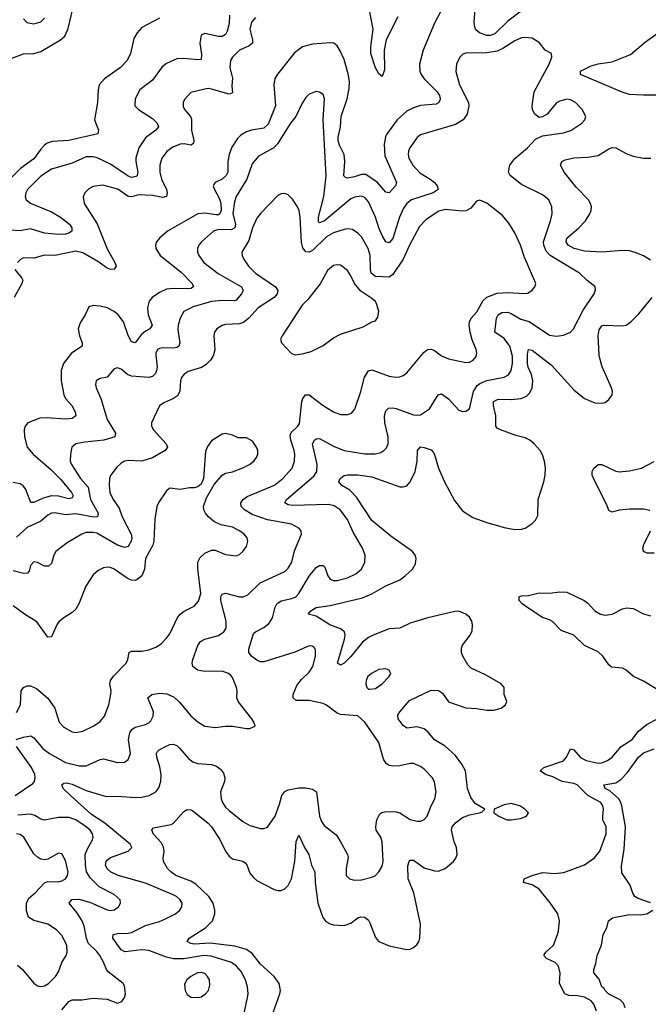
# Model space of a CAD drawing. Header units: inches. Extents: x 1843162 to 1959474, y 907081 to 1016326.
# Tile 260 of 656: x 1902128 to 1905737, y 926270 to 931925. Entities that reach past the tile are written whole.
import ezdxf

# ---------------------------------------------------------------- set-up
doc = ezdxf.new("R2010")
doc.units = ezdxf.units.IN
doc.header["$MEASUREMENT"] = 0
doc.layers.add('B9902', color=7, linetype='Continuous')
doc.layers.add('B9903', color=7, linetype='Continuous')

msp = doc.modelspace()

# ---------------------------------------------------------------- linework, layer by layer
at = {"layer": 'B9902', "color": 5}
for points, elevation in [([(1903240.2, 930000), (1903237.2, 929990), (1903223.8, 929970), (1903196.5, 929943.5), (1903171.6, 929928.4), (1903096, 929904), (1903072.7, 929890), (1903057.6, 929870), (1903050.4, 929850), (1903047.7, 929790), (1903034.5, 929765.5), (1903011.1, 929748.9), (1902955.3, 929724.7), (1902930, 929706.6), (1902884.9, 929610), (1902884.9, 929590), (1902895.5, 929570), (1902969, 929490), (1902976.5, 929470), (1902963.1, 929450), (1902890, 929408.1), (1902830, 929388.7), (1902750, 929392.9), (1902730, 929388.7), (1902710, 929377.2), (1902685.8, 929354.2), (1902650, 929306.6), (1902643.9, 929290), (1902640.7, 929250), (1902645.8, 929210), (1902663.8, 929170), (1902699.5, 929119.5), (1902717, 929070), (1902767.1, 928970), (1902771.5, 928950), (1902767.8, 928930), (1902750, 928898.7), (1902730, 928892.9), (1902690, 928906.1), (1902570, 928975.7), (1902550, 928980.5), (1902510, 928979.4), (1902484.9, 928970), (1902400.5, 928919.5), (1902335.5, 928870), (1902324.2, 928850), (1902310, 928802.7), (1902293.7, 928786.3), (1902270, 928787.1), (1902230, 928806.6), (1902210, 928811.5), (1902190.4, 928790), (1902182.2, 928757.8), (1902173.1, 928746.9), (1902150, 928745.2), (1902090, 928759.3)], 660), ([(1902417.7, 930000), (1902379.3, 929950), (1902366.3, 929910), (1902365.3, 929850), (1902381.8, 929770), (1902391.2, 929750), (1902430, 929708.1), (1902447, 929670), (1902450.7, 929649.3), (1902430, 929635), (1902390, 929630.9), (1902281.3, 929638.7), (1902243.6, 929636.4), (1902175.5, 929610), (1902159.6, 929590), (1902154.4, 929570), (1902155.6, 929530), (1902171.2, 929470), (1902204.8, 929430), (1902304.1, 929344.1), (1902363.6, 929283.7), (1902426, 929210), (1902435.1, 929190), (1902430, 929178), (1902410, 929173.4), (1902350, 929188.4), (1902310, 929190.3), (1902262.3, 929177.7), (1902210, 929151.9), (1902191.7, 929151.7), (1902161.8, 929230), (1902147.7, 929247.7), (1902130, 929259.9), (1902090, 929267.7)], 620), ([(1902107.1, 927790), (1902150, 927805.1), (1902191.8, 927811.8), (1902210, 927800.9), (1902260.1, 927740.1), (1902299.7, 927710), (1902390, 927659.2), (1902470, 927639.2), (1902510, 927640.6), (1902590, 927676.1), (1902610, 927679.6), (1902690, 927659.6), (1902730, 927661.3), (1902750, 927675.5), (1902763.9, 927710), (1902753, 927790), (1902760.9, 927830), (1902772.1, 927847.9), (1902790, 927861.8), (1902850, 927877.8), (1902870, 927886.9), (1902881.5, 927898.5), (1902894.8, 927925.2), (1902895.4, 927950), (1902863.1, 928030), (1902886.6, 928050), (1902930, 928057.8), (1902973.5, 928053.5), (1903014.1, 928034.1), (1903045.7, 928005.7), (1903110, 927926.7), (1903150, 927892.2), (1903190, 927867), (1903250, 927860.4), (1903310, 927868.2), (1903350, 927868.2), (1903430, 927853.4), (1903450, 927854.8), (1903474.8, 927865.2), (1903479, 927870), (1903473.2, 927890), (1903461.2, 927910), (1903382, 928010), (1903375.1, 928030), (1903377, 928070), (1903372.8, 928090), (1903350, 928146.6), (1903339.3, 928159.3), (1903327, 928170), (1903290, 928182.7), (1903190, 928181.4), (1903149, 928189), (1903122.6, 928210), (1903118.5, 928230), (1903121.4, 928250), (1903149.8, 928330), (1903165.6, 928354.4), (1903190, 928366.9), (1903270, 928387.5), (1903299.8, 928410), (1903312.8, 928430), (1903314.3, 928470), (1903283.2, 928590), (1903283.2, 928610), (1903290, 928626.4), (1903310, 928631.2), (1903389.8, 928610.2), (1903412.7, 928610), (1903437.3, 928622.7), (1903509.4, 928690.6), (1903650, 928756), (1903670, 928775.8), (1903690.8, 928810), (1903705.9, 928874.1), (1903746.9, 928970), (1903744.2, 928990), (1903730, 929005.6), (1903688.3, 929028.3), (1903550, 929052.6), (1903462.5, 929082.5), (1903419.1, 929110), (1903400.3, 929130), (1903398, 929150), (1903411.6, 929170), (1903433.7, 929186.3), (1903590, 929251.6), (1903638.4, 929290), (1903691.5, 929350), (1903705, 929390), (1903706.9, 929430), (1903704.3, 929450), (1903684, 929510), (1903681.6, 929538.4), (1903686.5, 929553.5), (1903725.7, 929590), (1903733.6, 929606.4), (1903747.5, 929732.5), (1903752.8, 929750), (1903768.8, 929771.2), (1903790, 929770.3), (1903869.6, 929709.6), (1903930, 929672.6), (1903970, 929658.3), (1904010, 929657.4), (1904034, 929666), (1904051.7, 929688.3), (1904086.8, 929790), (1904107.7, 929872.3), (1904130, 929907.8), (1904150, 929913.2), (1904250, 929878.2), (1904288.5, 929871.5), (1904310, 929874.3), (1904330, 929881.7), (1904350, 929897), (1904436.8, 930000)], 660), ([(1902910.4, 930000), (1902916.6, 929930), (1902914.2, 929910), (1902907.7, 929892.3), (1902890, 929875.5), (1902869.4, 929870.6), (1902770, 929878.5), (1902747.5, 929887.5), (1902710, 929917.4), (1902690, 929926.3), (1902670, 929919.6), (1902630, 929871.8), (1902590, 929865.1), (1902566.4, 929850), (1902562.6, 929830), (1902566.3, 929810), (1902593.1, 929750), (1902629.4, 929629.4), (1902678.5, 929550), (1902673.7, 929530), (1902610.7, 929510), (1902501.6, 929498.4), (1902450, 929488.3), (1902427, 929470), (1902419, 929430), (1902417.2, 929390), (1902425, 929370), (1902476.2, 929290), (1902520.1, 929240.1), (1902534, 929170), (1902578.6, 929090), (1902574, 929070), (1902551.2, 929068.8), (1902450, 929086.9), (1902390, 929081.3), (1902330, 929092.2), (1902310, 929090.6), (1902290, 929079.8), (1902250, 929044.8), (1902170, 929008.7), (1902110, 928953.3)], 640), ([(1903414.8, 926210), (1903436.8, 926310), (1903439.8, 926330), (1903436.8, 926370), (1903424.5, 926410), (1903399.3, 926459.3), (1903373.5, 926490), (1903343.9, 926510), (1903226.6, 926546.6), (1903186, 926550), (1903070, 926531.8), (1903010.7, 926530.7), (1902970, 926540.1), (1902870, 926579.2), (1902830, 926583), (1902731.6, 926571.6), (1902710, 926582.4), (1902663.5, 926650), (1902665.1, 926670), (1902690, 926676.8), (1902750, 926677.9), (1902770, 926682.8), (1902850, 926723.2), (1902930, 926746.4), (1902960.3, 926759.7), (1903021.6, 926790), (1903046.6, 926810), (1903059.7, 926830), (1903060.4, 926850), (1903049.8, 926870), (1903028.4, 926890), (1903010, 926899.5), (1902850, 926966.2), (1902693, 927010), (1902649.7, 927030), (1902630, 927047.4), (1902619.8, 927070), (1902624, 927090), (1902630, 927097), (1902650, 927113.8), (1902751.5, 927150), (1902770.9, 927170), (1902762.2, 927190), (1902617.3, 927310), (1902540.9, 927360.9), (1902419.7, 927470), (1902377.4, 927510), (1902369.7, 927530), (1902380.8, 927539.2), (1902397.4, 927542.6), (1902430, 927535.1), (1902510, 927498.3), (1902624.2, 927464.2), (1902690, 927465.4), (1902790, 927458.7), (1902830, 927460.5), (1902870.5, 927469.5), (1902910, 927490.3), (1902926.3, 927513.7), (1902938.3, 927550), (1902940.5, 927590), (1902933.4, 927633.4), (1902915.9, 927690), (1902913.5, 927710), (1902918.7, 927721.3), (1902928.3, 927731.7), (1902964.5, 927750), (1902990, 927761.3), (1903010, 927763.2), (1903030, 927755.8), (1903043.9, 927743.9), (1903099.5, 927679.5), (1903122.4, 927662.4), (1903150, 927654), (1903230, 927647.3), (1903257.4, 927637.4), (1903280.7, 927620.7), (1903297.6, 927597.6), (1903306, 927570), (1903303.6, 927550), (1903280.7, 927490), (1903285.4, 927450), (1903292.7, 927430), (1903310, 927402.6), (1903330, 927382.6), (1903410, 927320.3), (1903450, 927296.5), (1903510, 927279.5), (1903530, 927279.3), (1903550, 927287.7), (1903594.3, 927350), (1903620.3, 927419.7), (1903633.3, 927470), (1903650, 927491.3), (1903670, 927501.8), (1903730, 927513.2), (1903770, 927514), (1903810, 927506.3), (1903832.9, 927490), (1903849, 927351), (1903860.2, 927320.2), (1903876.5, 927296.5), (1903944.2, 927244.2), (1903967, 927210), (1904010.6, 927130), (1904014.4, 927114.4), (1904003.1, 927050), (1904003, 927010), (1904021, 926990), (1904050, 926982.4), (1904090, 926984.4), (1904150, 926999.3), (1904170, 927010.5), (1904190, 927030.5), (1904210, 927062.8), (1904215.1, 927090), (1904210, 927202), (1904201.1, 927230), (1904175.1, 927270), (1904172.1, 927290), (1904178.5, 927330), (1904196.6, 927363.4), (1904207.9, 927372.1), (1904230, 927376.9), (1904290, 927375.4), (1904310, 927369.2), (1904370, 927331.6), (1904410, 927321.1), (1904430, 927321.3), (1904449.2, 927330), (1904467.6, 927350), (1904489.7, 927410.3), (1904512.3, 927450), (1904519.8, 927490), (1904510, 927545.2), (1904497.7, 927570), (1904450, 927619.7), (1904430, 927635.8), (1904390, 927652.4), (1904370, 927653.3), (1904310, 927638.9), (1904277, 927637), (1904250, 927642.2), (1904232.7, 927652.7), (1904217.4, 927677.4), (1904190, 927774.5), (1904110, 927889.6), (1904070, 927927.3), (1903970, 927933.7), (1903950, 927943.1), (1903890, 927988.7), (1903870, 927997.7), (1903790, 928015.2), (1903715.1, 928015), (1903697.7, 928030), (1903697.2, 928050), (1903719.7, 928100.3), (1903745.4, 928134.6), (1903790, 928178.3), (1903810.7, 928210), (1903827.1, 928270), (1903826, 928306), (1903818.6, 928318.6), (1903807.5, 928327.5), (1903790, 928328), (1903707.2, 928292.8), (1903530, 928236.2), (1903510, 928237.8), (1903490, 928246.8), (1903458.5, 928270), (1903443.9, 928290), (1903443.5, 928310), (1903470, 928399.3), (1903482, 928410), (1903530, 928433.6), (1903560, 928460), (1903578.5, 928490), (1903594, 928550), (1903603.8, 928570), (1903630, 928587), (1903690, 928600.1), (1903712.8, 928610), (1903731.1, 928628.9), (1903790, 928728.4), (1903830, 928778.2), (1903850, 928791.1), (1903871.1, 928791.1), (1903880.2, 928780.2), (1903897.7, 928730), (1903910, 928712.2), (1903930, 928704.2), (1903950, 928705), (1904010, 928719.7), (1904057.4, 928742.6), (1904089.7, 928770), (1904109.7, 928810), (1904111.5, 928850), (1904096.9, 928890), (1904042.4, 928982.4), (1904010, 929054.3), (1903968.5, 929110), (1903933.2, 929133.2), (1903901.3, 929141.3), (1903694.1, 929134.1), (1903670, 929137.8), (1903651.2, 929150), (1903659.8, 929170), (1903815.9, 929304.1), (1903834.2, 929330), (1903836.2, 929370), (1903809.9, 929490), (1903820.4, 929510), (1903830, 929518.2), (1903850, 929519.7), (1903930, 929475.3), (1903990, 929451.6), (1904108.8, 929431.2), (1904168.7, 929431.3), (1904200.6, 929439.4), (1904219.5, 929450), (1904234, 929466), (1904244, 929490), (1904243.8, 929530), (1904224.9, 929610), (1904222.7, 929650), (1904230, 929679.3), (1904245.8, 929694.2), (1904270, 929696.5), (1904290, 929692.7), (1904390, 929655.4), (1904410, 929652.9), (1904430, 929656.5), (1904481.5, 929690), (1904529.8, 929770.2), (1904550, 929776), (1904590, 929747.8), (1904650, 929681.6), (1904670, 929674.4), (1904690, 929676.3), (1904710, 929690.8), (1904732.7, 929790), (1904755.2, 929824.8), (1904770, 929836.1), (1904810, 929852.6), (1904910, 929872), (1904933.9, 929886.1), (1904950, 929910.5), (1904956.9, 929950), (1904957.4, 929990), (1904954.8, 930000)], 640), ([(1903563.4, 926170), (1903622.5, 926330), (1903626.2, 926350), (1903616.8, 926390), (1903588.7, 926430), (1903510, 926501.1), (1903462.7, 926562.7), (1903430, 926584.9), (1903363.5, 926603.5), (1903221.3, 926621.3), (1903130, 926616.2), (1903110, 926619.7), (1903089.5, 926630), (1903100.9, 926650), (1903194, 926710), (1903234.3, 926750), (1903249.1, 926790), (1903249, 926811), (1903239.2, 926850), (1903213.3, 926890), (1903139.6, 926959.6), (1903110, 926977.5), (1903023.5, 927010), (1902995.1, 927030), (1902976.9, 927050), (1902953.3, 927090), (1902951.2, 927110), (1902956.5, 927150), (1902953, 927173), (1902939.4, 927199.4), (1902895.1, 927250), (1902887.5, 927272.5), (1902897, 927283), (1902997.8, 927302.2), (1903011.5, 927310), (1903070, 927377.1), (1903090, 927388), (1903110, 927387.7), (1903122, 927382), (1903210, 927310.3), (1903230, 927288.8), (1903276.8, 927216.8), (1903310.1, 927150), (1903330, 927121.6), (1903350, 927105.8), (1903410, 927091.3), (1903422.7, 927082.7), (1903431.4, 927071.4), (1903450, 927022.6), (1903470, 926997.8), (1903490, 926981.5), (1903588.2, 926930), (1903610, 926923.6), (1903630, 926923.2), (1903650, 926932.9), (1903670, 926951.8), (1903688.9, 926990), (1903707, 927090), (1903714.6, 927205.4), (1903730, 927240.5), (1903763.5, 927170), (1903788.8, 927130), (1903802.6, 927070), (1903823.3, 927030), (1903824.3, 926970), (1903839.8, 926850), (1903868.9, 926768.9), (1903886.1, 926746.1), (1903910, 926731.4), (1903930, 926725.8), (1903990, 926723.2), (1904030, 926735.4), (1904070, 926765.8), (1904086.9, 926773.1), (1904110, 926770.2), (1904130, 926752.8), (1904138.7, 926738.7), (1904170, 926653.4), (1904190.7, 926630), (1904250, 926606.3), (1904350, 926584.9), (1904370, 926586), (1904385.8, 926594.2), (1904407.7, 926612.3), (1904419.5, 926630), (1904425.1, 926650), (1904429.7, 926730.3), (1904391.4, 926910), (1904358, 926990), (1904355.6, 927064.4), (1904363.5, 927090), (1904370, 927098.5), (1904390, 927098.4), (1904450, 927053.8), (1904510, 927035.9), (1904530, 927034.2), (1904571.5, 927050), (1904618.7, 927090), (1904633, 927110), (1904639.7, 927130), (1904636.8, 927170), (1904622.5, 927202.5), (1904607.2, 927270), (1904610.7, 927290), (1904630, 927312.8), (1904670, 927342), (1904710, 927357.8), (1904768.7, 927370), (1904784, 927376), (1904798, 927390), (1904743, 927423), (1904717.5, 927457.5), (1904698.9, 927510), (1904687.7, 927610), (1904666, 927650), (1904630, 927699.4), (1904570, 927752), (1904508.8, 927788.8), (1904472.9, 927832.9), (1904450, 927852.1), (1904410, 927864.2), (1904350, 927855.1), (1904330, 927871.2), (1904300.8, 927910), (1904298.2, 927930), (1904309.8, 927950), (1904365.8, 928014.2), (1904490, 928074.8), (1904532.9, 928072.9), (1904556.2, 928056.2), (1904590, 928006.8), (1904690, 927973.4), (1904750, 927969.3), (1904810, 927958.6), (1904850, 927959), (1904892.3, 927970), (1904917, 927990), (1904925.1, 928010), (1904909.5, 928050), (1904909.3, 928090), (1904893.2, 928110), (1904802, 928162), (1904720.5, 928200.5), (1904700.7, 928220.7), (1904671.8, 928270), (1904664.8, 928290), (1904664, 928316), (1904670, 928332.2), (1904715.1, 928390), (1904725, 928415), (1904727.2, 928450), (1904723.4, 928470), (1904710, 928493.5), (1904690, 928510.6), (1904650, 928527.3), (1904626.3, 928526.3), (1904470.6, 928490.6), (1904370, 928458.8), (1904310, 928429.9), (1904250, 928426.5), (1904158, 928390), (1904130, 928375.9), (1904096.3, 928350), (1904030, 928266.8), (1903990, 928229), (1903970, 928218.3), (1903953.6, 928230), (1903993.6, 928366.4), (1903996.2, 928390), (1903992.2, 928410), (1903970, 928427.3), (1903909.4, 928449.4), (1903830, 928499.8), (1903785.1, 928510), (1903800.5, 928530), (1903830.9, 928549.1), (1903910, 928560.2), (1904096.1, 928603.9), (1904150, 928627.3), (1904230, 928672.9), (1904310, 928708), (1904342, 928730), (1904384.1, 928770), (1904400.5, 928799.5), (1904405.2, 928830), (1904398.5, 928850), (1904383.7, 928870), (1904259.6, 928959.6), (1904150, 929048.9), (1904062.1, 929182.1), (1904022.7, 929222.7), (1903977.6, 929250), (1903961.1, 929270), (1903967.3, 929290), (1903990, 929306.9), (1904010, 929311.6), (1904069.9, 929310.1), (1904150, 929298.8), (1904310, 929242.3), (1904330, 929241.6), (1904350, 929247.8), (1904370, 929270.3), (1904399.1, 929330), (1904410.7, 929390), (1904411.5, 929450), (1904428.6, 929471.4), (1904450, 929468.7), (1904490, 929453.7), (1904501.8, 929441.8), (1904510, 929427.3), (1904533.5, 929350), (1904568, 929270), (1904623.6, 929163.6), (1904670, 929103.9), (1904730, 929066.2), (1904810, 929036.5), (1904910, 929007.6), (1904970, 928997), (1905010, 928998.4), (1905030, 929004.4), (1905070, 929030.6), (1905090, 929050.7), (1905103.5, 929076.5), (1905104.8, 929170), (1905138, 929270), (1905145.7, 929310), (1905146.8, 929350), (1905141.5, 929390), (1905130, 929426.6), (1905116.1, 929450), (1905082.4, 929490), (1905057.7, 929510), (1905030, 929523.6), (1904977.1, 929537.1), (1904888.6, 929568.6), (1904870, 929579.1), (1904862.5, 929590), (1904861.5, 929650), (1904848.1, 929710), (1904848.6, 929731.4), (1904874.7, 929745.3), (1904950, 929742.9), (1905007, 929750), (1905037.3, 929762.7), (1905057.5, 929782.5), (1905069.9, 929810), (1905073.7, 929850), (1905067.1, 929887.1), (1905047.5, 929930), (1905043.9, 929950), (1905044.5, 930000)], 620), ([(1904542.4, 930000), (1904550, 929994), (1904590, 929976.5), (1904690, 929956.1), (1904710, 929958.3), (1904731.6, 929970), (1904749.6, 929990), (1904751.3, 930000)], 660), ([(1905105.1, 930000), (1905181.8, 929941.8), (1905310, 929799.6), (1905370.4, 929750), (1905430, 929723.7), (1905470, 929722), (1905490, 929727.3), (1905510, 929742.8), (1905529.3, 929770), (1905531.5, 929790), (1905526, 929810), (1905472, 929932), (1905455.4, 929995.4), (1905455.2, 930000)], 620), ([(1902110, 927946.5), (1902132, 927990), (1902136.4, 928070), (1902150, 928090.3), (1902170, 928099.6), (1902190, 928098.7), (1902224, 928084), (1902290, 928028.2), (1902328.7, 927970), (1902354.9, 927890), (1902382, 927862), (1902430, 927834.4), (1902450, 927830.3), (1902490, 927838.3), (1902554.5, 927870), (1902590, 927894), (1902614.6, 927925.4), (1902639.3, 927990), (1902651.1, 928051.1), (1902652.4, 928070), (1902645.6, 928110), (1902649.6, 928130), (1902665.6, 928154.4), (1902738.7, 928230), (1902749.6, 928250), (1902757.2, 928290), (1902770, 928299.1), (1902830, 928298), (1902870, 928305.8), (1902910, 928321.8), (1902939.3, 928340.7), (1902969.8, 928370.1), (1902990, 928397.6), (1903032.3, 928487.7), (1903049.7, 928510), (1903072.2, 928527.8), (1903130, 928557.3), (1903154.4, 928585.6), (1903168.9, 928630), (1903149.8, 928770.2), (1903151.6, 928810), (1903163.5, 928836.5), (1903190, 928860.7), (1903230, 928879), (1903250, 928877.4), (1903310, 928853.1), (1903370, 928846.5), (1903390, 928854), (1903409.6, 928870), (1903430, 928898.8), (1903438.7, 928930), (1903434.7, 928950), (1903417.6, 928970), (1903389.5, 928990), (1903350, 929009.7), (1903283.5, 929023.5), (1903243.3, 929043.3), (1903211.2, 929070), (1903195.4, 929090), (1903185.3, 929110), (1903183.1, 929130), (1903200.3, 929179.7), (1903243.8, 929256.2), (1903290, 929308.5), (1903310, 929320.4), (1903350, 929328.5), (1903410, 929350.3), (1903447.3, 929370), (1903473, 929390), (1903488, 929410), (1903494.7, 929430), (1903494.7, 929450), (1903487.6, 929470), (1903464.7, 929504.7), (1903430, 929522.7), (1903382.7, 929522.7), (1903350, 929539.3), (1903310, 929549.3), (1903290, 929544), (1903230, 929506), (1903206.6, 929473.4), (1903195.6, 929444.4), (1903183.7, 929290), (1903170, 929257), (1903150, 929241.3), (1903130, 929236.9), (1903103.1, 929236.9), (1903050, 929227), (1902990, 929234), (1902970, 929219), (1902926.6, 929153.4), (1902915.8, 929130), (1902903.9, 929056.1), (1902899, 928930), (1902892.8, 928907.2), (1902849.6, 928830.4), (1902844.4, 928770), (1902829.2, 928730), (1902802.4, 928710), (1902790, 928705), (1902770, 928705.8), (1902750, 928713.6), (1902670, 928769.8), (1902650, 928778.4), (1902630, 928781.4), (1902610, 928777.2), (1902578.3, 928761.7), (1902550, 928735.8), (1902507.5, 928672.5), (1902466.6, 928570), (1902450, 928539.8), (1902430, 928519.8), (1902374.7, 928485.3), (1902353.3, 928466.7), (1902341.2, 928450), (1902310, 928380.9), (1902290, 928379.5), (1902226.2, 928466.2), (1902156, 928510), (1902090, 928558.7)], 680), ([(1905746.5, 929106.5), (1905710, 929113.7), (1905630, 929114.7), (1905570, 929107.5), (1905530, 929097.3), (1905510, 929106.3), (1905498.4, 929138.4), (1905423.5, 929290), (1905415.1, 929310), (1905414, 929330), (1905424.5, 929350), (1905450, 929370.6), (1905470.1, 929370.1), (1905550, 929331.8), (1905570, 929327.8), (1905630, 929333.7), (1905698, 929350), (1905770, 929387.1)], 580), ([(1905770, 928861.5), (1905730, 928861.2), (1905709.9, 928870), (1905706.8, 928890), (1905711.4, 928910), (1905750.4, 928990)], 580), ([(1905781.7, 928081.7), (1905710, 928126), (1905652.1, 928152.1), (1905610, 928188.9), (1905590, 928199.9), (1905526.5, 928206.5), (1905510, 928219.3), (1905476.3, 928270), (1905450, 928295), (1905370, 928331.6), (1905309.2, 928389.2), (1905237.4, 928417.4), (1905188, 928468), (1905170, 928478.6), (1905130, 928491.7), (1905040.5, 928550), (1905012.7, 928570), (1904995.3, 928590), (1904995.3, 928610), (1905010, 928616.3), (1905050, 928618.7), (1905110, 928633), (1905170, 928632.3), (1905230, 928639.2), (1905270, 928637.1), (1905368.4, 928590), (1905390, 928574), (1905429.6, 928529.6), (1905463.1, 928510), (1905490, 928504.1), (1905530, 928510.9), (1905590, 928540.9), (1905612.8, 928547.2), (1905650, 928543.9), (1905710, 928512.1), (1905750, 928501.1)], 580), ([(1905440.3, 926230), (1905425.3, 926270), (1905410, 926289.8), (1905370, 926311.2), (1905330, 926319.2), (1905280, 926320), (1905258.9, 926330), (1905228.3, 926390), (1905232.1, 926447.9), (1905220.8, 926490), (1905203.1, 926510), (1905153.2, 926533.2), (1905136.9, 926550), (1905148.7, 926570), (1905192, 926610), (1905214.5, 926665.5), (1905221.4, 926690), (1905227.3, 926750), (1905217.8, 926790), (1905173.7, 926853.7), (1905110, 926931.4), (1905070, 926955.3), (1905020.7, 926970), (1905025.4, 926990), (1905069.5, 927010), (1905130, 927027.5), (1905198.3, 927021.7), (1905252.2, 927027.8), (1905370, 927071.7), (1905428.9, 927111.1), (1905459.8, 927150), (1905494.9, 927250), (1905494.7, 927290), (1905477.1, 927330), (1905475.3, 927350), (1905480.8, 927390), (1905476.1, 927410), (1905464.5, 927430), (1905390, 927469.9), (1905329.6, 927529.6), (1905310, 927538.3), (1905243.5, 927550), (1905190, 927576.9), (1905146.9, 927590), (1905115.6, 927610), (1905137.6, 927630), (1905251, 927669), (1905268.1, 927690), (1905290, 927737.6), (1905310, 927731.7), (1905348.3, 927688.3), (1905380.4, 927670), (1905450, 927655.2), (1905470, 927657.1), (1905502.4, 927670), (1905530, 927690.2), (1905581.1, 927750), (1905644.2, 927790), (1905681.1, 927838.9), (1905730, 927879.6), (1905790, 927910.3)], 580), ([(1902101.5, 927470), (1902202.4, 927537.6), (1902213.1, 927550), (1902217.3, 927570), (1902214.1, 927590), (1902196.3, 927630), (1902108.6, 927750)], 660), ([(1905750, 926852), (1905678.3, 926878.3), (1905659.3, 926890), (1905647.9, 926907.9), (1905633.6, 926953.6), (1905584.7, 927024.7), (1905582.5, 927062.5), (1905598.6, 927161.4), (1905605.4, 927290), (1905585.7, 927410), (1905580.2, 927430), (1905567.8, 927450), (1905516.4, 927496.4), (1905489.7, 927510), (1905482.7, 927530), (1905550, 927541.8), (1905578.9, 927561.1), (1905617.9, 927602.1), (1905680.2, 927690), (1905710, 927713.8), (1905770, 927736.8)], 560), ([(1902370, 926237.8), (1902410, 926285.6), (1902430, 926295), (1902484.2, 926295.8), (1902550, 926304.4), (1902630, 926300.2), (1902690, 926277.1), (1902714.7, 926285.3), (1902729.6, 926310), (1902734.7, 926330), (1902730, 926375.3), (1902721.2, 926390), (1902636.7, 926456.7), (1902625.8, 926470), (1902610, 926511.2), (1902587.5, 926550), (1902570, 926573.5), (1902520.8, 926620.8), (1902510.8, 926650), (1902498.6, 926718.6), (1902486.7, 926750), (1902456.6, 926796.6), (1902412.4, 926850), (1902428.1, 926871.9), (1902470, 926873.3), (1902534.9, 926854.9), (1902630, 926812), (1902650, 926808.6), (1902670, 926812.8), (1902694.7, 926830), (1902706.3, 926850), (1902704.7, 926870), (1902670, 926900.3), (1902584.4, 926944.4), (1902534.1, 926994.1), (1902512.1, 927030), (1902505, 927070), (1902503.9, 927130), (1902516.8, 927163.2), (1902543.7, 927210), (1902548.9, 927230), (1902545.3, 927250), (1902533.2, 927270), (1902509.8, 927290), (1902450, 927329.3), (1902410, 927342), (1902350, 927343.6), (1902270, 927327.4), (1902250, 927332.8), (1902215.2, 927355.2), (1902190, 927362.7), (1902116.4, 927356.4)], 660), ([(1902115.5, 926495.5), (1902144.1, 926470), (1902210, 926391.6), (1902230, 926376.5), (1902250, 926372), (1902270, 926375.3), (1902293.3, 926390), (1902334.3, 926430), (1902350, 926457.3), (1902369.7, 926510), (1902394, 926550), (1902400.4, 926570), (1902397.7, 926610), (1902370, 926664.5), (1902338.6, 926698.6), (1902289.4, 926730), (1902210, 926750.8), (1902178.9, 926770), (1902167.4, 926807.4), (1902167.9, 926850), (1902181.3, 926878.7), (1902217.6, 926910), (1902270, 926967.2), (1902290, 926975.5), (1902350, 926974.2), (1902370, 926979.7), (1902390, 926990.4), (1902402.7, 927010), (1902406.8, 927030), (1902390, 927096), (1902370, 927135.1), (1902350, 927138.4), (1902290, 927104), (1902270, 927099.7), (1902250, 927103.1), (1902230, 927114.7), (1902210, 927135.1), (1902151.9, 927230), (1902130, 927245.1), (1902109.8, 927249.8)], 680), ([(1905605.1, 926250), (1905595.8, 926275.8), (1905574.8, 926294.8), (1905510, 926329), (1905488.7, 926350), (1905481.8, 926361.8), (1905469.8, 926370), (1905455.1, 926415.1), (1905425.2, 926450), (1905425.2, 926470), (1905435.9, 926504.1), (1905442.7, 926550), (1905469.3, 926610), (1905479, 926670), (1905499, 926710), (1905508.7, 926750), (1905532.5, 926767.5), (1905630, 926784.9), (1905690, 926783.7), (1905728.7, 926790), (1905763.7, 926810)], 560)]:
    msp.add_lwpolyline(points, dxfattribs=dict(at, elevation=elevation))
for points, elevation in [([(1904230, 928197), (1904190, 928193), (1904147.7, 928170), (1904124.9, 928150), (1904116.4, 928130), (1904114.9, 928110), (1904122, 928090), (1904130, 928080.7), (1904139.1, 928079.1), (1904170, 928084.4), (1904209.4, 928110), (1904246.6, 928150), (1904259, 928170), (1904248.7, 928190)], 640), ([(1904950, 927423), (1904910, 927415.8), (1904851.3, 927390), (1904851, 927370), (1904878.8, 927350), (1904924.7, 927330), (1904950, 927328.8), (1905002.9, 927337.1), (1905038, 927350), (1905048.7, 927370), (1905029.2, 927390), (1904999.3, 927410)], 620), ([(1903170, 926452.1), (1903148.4, 926450), (1903110.3, 926430), (1903087, 926410), (1903075.1, 926384.9), (1903077.3, 926350), (1903090, 926327.2), (1903110, 926311.7), (1903150, 926309.1), (1903170, 926313.1), (1903195.6, 926330), (1903211.2, 926350), (1903219.2, 926380.8), (1903216.8, 926410), (1903207.1, 926430), (1903190, 926446)], 660)]:
    msp.add_lwpolyline(points, close=True, dxfattribs=dict(at, elevation=elevation))
at = {"layer": 'B9903', "color": 5}
for points, elevation in [([(1902051.9, 931691.9), (1902150, 931728.7), (1902210, 931730.2), (1902250, 931742.4), (1902363.1, 931810), (1902386.6, 931830), (1902405.4, 931874.6), (1902440, 932020)], 540), ([(1904543.2, 931970), (1904510, 931904.7), (1904444.4, 931750), (1904423.5, 931670), (1904425.8, 931630), (1904432.9, 931610), (1904450, 931585.4), (1904524.6, 931510), (1904537.7, 931490), (1904542.2, 931470), (1904539.8, 931460.2), (1904532.6, 931447.4), (1904519.3, 931440.7), (1904430, 931432.1), (1904390, 931419), (1904350, 931398.8), (1904296.1, 931350), (1904233.6, 931266.4), (1904227.4, 931252.6), (1904221.3, 931210), (1904224, 931144), (1904291.1, 930990), (1904286.4, 930970), (1904250, 930929.7), (1904230, 930934.7), (1904182.4, 930990), (1904115.8, 931035.8), (1904090, 931036.7), (1904050, 931022.7), (1904010, 931015.7), (1903998, 931018), (1903988.6, 931028.6), (1903993.9, 931110), (1903991.6, 931150), (1903964.7, 931204.7), (1903957.2, 931230), (1903957, 931250), (1903970.3, 931310), (1903973, 931370), (1904008.9, 931470), (1904020.1, 931530), (1904021.8, 931570), (1904014.1, 931614.1), (1903990, 931696.2), (1903970, 931742.9), (1903950, 931775.6), (1903930.8, 931790.8), (1903913.1, 931793.1), (1903810, 931785), (1903751.4, 931768.6), (1903705.2, 931734.8), (1903607.8, 931612.2), (1903593, 931587), (1903586.2, 931550), (1903597.3, 931430), (1903554.4, 931325.6), (1903530, 931301.2), (1903459.1, 931290), (1903430, 931280.2), (1903398.5, 931261.5), (1903378.1, 931241.9), (1903346.6, 931193.4), (1903330.1, 931150), (1903323.9, 931110), (1903322.7, 931050), (1903313.9, 931030), (1903290, 931009.1), (1903250.4, 930990), (1903241.8, 930978.2), (1903238.5, 930970), (1903245.5, 930950), (1903275.9, 930895.9), (1903282.9, 930870), (1903285.3, 930830), (1903277.7, 930810), (1903270, 930804.9), (1903255.1, 930804.9), (1903190, 930813.5), (1903150, 930809.9), (1902977.4, 930710), (1902930.3, 930670), (1902914, 930650), (1902908, 930630), (1902910.2, 930610), (1902934.2, 930570), (1903055.7, 930475.7), (1903118.4, 930410), (1903125.7, 930390), (1903110, 930381.8), (1903090, 930378.7), (1903010, 930381.9), (1902970, 930376.7), (1902930, 930359.1), (1902889.2, 930330), (1902872, 930308), (1902860.9, 930270), (1902865.6, 930230), (1902888.4, 930170), (1902875.6, 930150), (1902850, 930136.5), (1902824.6, 930115.4), (1902790, 930069.6), (1902770, 930075.8), (1902751.5, 930111.5), (1902724.2, 930190), (1902694.1, 930230), (1902670, 930249.9), (1902630, 930269.8), (1902590, 930278.8), (1902550, 930283), (1902524.6, 930275.4), (1902504.2, 930230), (1902475.3, 930184.7), (1902463.6, 930150), (1902471, 930110), (1902486.4, 930070), (1902486, 930050), (1902425.4, 930010), (1902417.7, 930000)], 620), ([(1904299.4, 931940.6), (1904232.1, 931810), (1904221.4, 931750), (1904223.1, 931636.9), (1904210, 931599.5), (1904190, 931613.3), (1904170, 931647.8), (1904143.3, 931730), (1904143.3, 931770), (1904157.4, 931870), (1904135, 931990)], 580), ([(1905010, 931975.8), (1904930, 931917), (1904855.9, 931844.1), (1904830, 931833.9), (1904810, 931834), (1904767.6, 931850), (1904747.7, 931867.7), (1904741.4, 931881.4), (1904737.1, 931910), (1904744.4, 932010)], 620), ([(1903331.6, 931951.6), (1903330, 931902.7), (1903320.1, 931859.9), (1903310, 931839.1), (1903291.2, 931828.8), (1903270, 931828.5), (1903190, 931846.2), (1903170, 931835.6), (1903161.4, 931790), (1903172.3, 931727.7), (1903170, 931697.2), (1903150, 931693.7), (1903070, 931701.4), (1903030, 931700.5), (1902970, 931674.3), (1902945.8, 931654.2), (1902890, 931578), (1902817.7, 931522.3), (1902790.4, 931470), (1902788.2, 931430), (1902810.6, 931410), (1902890, 931357.4), (1902916.9, 931330), (1902924.6, 931310), (1902909.1, 931290), (1902850, 931245.7), (1902811.5, 931190), (1902795.4, 931130), (1902794.8, 931110), (1902805.9, 931050), (1902802.2, 931030), (1902796, 931024), (1902770, 931019.3), (1902750, 931025.6), (1902650, 931095.3), (1902571.9, 931131.9), (1902550, 931137.5), (1902510, 931136.8), (1902430, 931100.2), (1902310, 931066), (1902250, 931027.2), (1902173.4, 930950), (1902162.3, 930930), (1902159.3, 930910), (1902164.7, 930890), (1902190, 930871.1), (1902310, 930820.9), (1902361.5, 930790), (1902414, 930750), (1902428.2, 930730), (1902428, 930710), (1902410, 930698.9), (1902390, 930693.7), (1902350, 930692.1), (1902270, 930699.8), (1902190, 930724.2), (1902130, 930712.6), (1901950, 930724.2)], 560), ([(1902930, 931934.1), (1902830, 931879.8), (1902802.8, 931850), (1902783.2, 931816.8), (1902764.3, 931730), (1902744.7, 931690), (1902705.8, 931650), (1902613.9, 931586.1), (1902584.7, 931550), (1902578, 931522), (1902574.6, 931450), (1902557.4, 931350), (1902580.3, 931290), (1902576.3, 931270), (1902410, 931231.2), (1902314.4, 931225.6), (1902284.9, 931215.1), (1902270, 931205.3), (1902250, 931181.8), (1902210, 931126.1), (1902133.4, 931070), (1902051.8, 930990)], 540), ([(1903482.2, 931937.8), (1903459.3, 931910), (1903449, 931871), (1903465.4, 931810), (1903464.2, 931790), (1903446, 931774), (1903390, 931749.2), (1903349.3, 931710), (1903338, 931690), (1903333.8, 931650), (1903349.5, 931590), (1903345.7, 931545.7), (1903350, 931505.1), (1903330, 931498), (1903230, 931525.2), (1903210, 931529), (1903190, 931526.3), (1903110, 931507.2), (1903073.4, 931466.6), (1903066, 931450), (1903067.1, 931427.1), (1903074, 931410), (1903107.9, 931370), (1903113.4, 931353.4), (1903114.7, 931290), (1903128.2, 931231.8), (1903126, 931214), (1903110, 931204.7), (1903072.1, 931212.1), (1903050, 931209.9), (1903006.3, 931193.7), (1902971.8, 931168.2), (1902943.5, 931130), (1902932.9, 931090), (1902933, 931050), (1902942.4, 931010), (1902970.9, 930950), (1902975, 930930), (1902970.9, 930909.1), (1902950, 930903.4), (1902890, 930915.4), (1902810, 930920.1), (1902770, 930907.6), (1902750, 930909), (1902691.9, 930951.9), (1902606.1, 930973.9), (1902550, 930967.1), (1902525.8, 930954.2), (1902501.3, 930930), (1902491.8, 930908.2), (1902497.3, 930870), (1902573, 930753), (1902629.4, 930609.4), (1902675.1, 930530), (1902681.1, 930510), (1902670, 930492.6), (1902650, 930490.7), (1902630, 930497.9), (1902576.1, 930536.1), (1902490, 930585.1), (1902450, 930596), (1902330, 930570.5), (1902270, 930572.4), (1902210, 930554.6), (1902150, 930558.2), (1902131.9, 930548.1), (1902114.9, 930530)], 580), ([(1902150, 931930.3), (1902169.5, 931909.5), (1902210, 931901.2), (1902250, 931912.3), (1902270, 931932.9)], 560), ([(1905851.3, 931491.3), (1905710, 931490.8), (1905630, 931495.4), (1905588, 931508), (1905347.8, 931610), (1905348, 931630), (1905410, 931659.2), (1905450, 931670.7), (1905530, 931682.5), (1905634.2, 931725.8), (1905721.3, 931798.7), (1905794.8, 931850)], 620), ([(1904954.8, 930000), (1904941.9, 930050), (1904910, 930093.3), (1904855.9, 930130), (1904865, 930210), (1904874.5, 930230), (1904897.2, 930242.9), (1904930, 930245.7), (1904950, 930238.3), (1905004.9, 930204.9), (1905052.3, 930192.3), (1905170, 930114), (1905210, 930107.9), (1905250, 930114), (1905289.8, 930130.2), (1905308.4, 930150), (1905362.9, 930257.1), (1905425.6, 930350), (1905433.8, 930373.8), (1905432, 930390), (1905420.8, 930400.8), (1905386.5, 930426.5), (1905342.4, 930470), (1905173.3, 930570), (1905150, 930595.8), (1905137.4, 930630), (1905136.1, 930650), (1905176.4, 930770), (1905185.4, 930810), (1905182.6, 930850), (1905166, 930890), (1905130, 930919.7), (1905010, 930978.5), (1904944.2, 931030), (1904934.7, 931050), (1904943.1, 931090), (1904970, 931128.5), (1905043, 931190), (1905090, 931239.3), (1905130, 931257.1), (1905250, 931276), (1905291.9, 931288.1), (1905355.1, 931330), (1905372.3, 931350), (1905378, 931370), (1905358, 931410), (1905319.5, 931450), (1905290, 931465.4), (1905270, 931468.5), (1905230, 931457.8), (1905210, 931446.9), (1905157.1, 931382.9), (1905130, 931366.6), (1905110, 931363.7), (1905083.8, 931383.8), (1905073, 931410), (1905071.1, 931431.1), (1905082.2, 931510), (1905168.4, 931670), (1905183.6, 931710), (1905181.2, 931730), (1905145.2, 931750), (1905113, 931793), (1905070, 931818.3), (1905030, 931822.8), (1905010, 931820.3), (1904970, 931804.1), (1904901.2, 931758.8), (1904870, 931744.7), (1904810, 931734.7), (1904690, 931733.1), (1904672.6, 931727.4), (1904654.4, 931710), (1904636.9, 931670), (1904631.7, 931628.3), (1904654, 931550), (1904704.2, 931450), (1904707.3, 931430), (1904697, 931383), (1904674.9, 931350), (1904630, 931322.2), (1904430, 931263.5), (1904410, 931247.8), (1904367.4, 931190), (1904359.6, 931170), (1904358.3, 931150), (1904362.7, 931130), (1904384.4, 931090), (1904425, 931045), (1904485.5, 931010), (1904509.2, 930990), (1904524.7, 930970), (1904530.3, 930950), (1904502.4, 930930), (1904377.7, 930890), (1904350.6, 930869.4), (1904330, 930838.5), (1904308.4, 930791.6), (1904270, 930668.5), (1904250, 930643.5), (1904230, 930649.7), (1904210, 930686), (1904190.3, 930730.3), (1904171, 930791), (1904130, 930878.3), (1904110, 930903.1), (1904090, 930912.3), (1904050, 930905.7), (1904030, 930895.6), (1903878.2, 930770), (1903850, 930759.3), (1903844.5, 930764.5), (1903843.8, 930790), (1903873.8, 930910), (1903887.7, 931027.7), (1903870.7, 931350), (1903877.7, 931470), (1903870, 931495.1), (1903850, 931509.6), (1903830, 931511.8), (1903790, 931497), (1903770, 931478), (1903750, 931446.6), (1903713.8, 931370), (1903682.8, 931330), (1903607.7, 931212.3), (1903586.5, 931190), (1903499.4, 931140.6), (1903463.4, 931096.7), (1903431.8, 931010), (1903371.7, 930910), (1903360.9, 930879.1), (1903351.5, 930810), (1903366.5, 930750), (1903362.6, 930730), (1903342.2, 930717.8), (1903270, 930719.6), (1903240.9, 930710), (1903172.7, 930650), (1903157.3, 930630), (1903149.2, 930610), (1903149.2, 930590), (1903155.8, 930570), (1903185.2, 930530), (1903267.2, 930467.2), (1903400.8, 930390), (1903410.2, 930370), (1903401.8, 930350), (1903370, 930313.8), (1903360.5, 930310), (1903290, 930311.9), (1903230, 930305.6), (1903124.1, 930275.9), (1903071, 930249), (1903048.4, 930211.6), (1903037.5, 930170), (1903035.6, 930144.4), (1903046.7, 930070), (1903042.3, 930050), (1903030, 930042), (1903010, 930038.1), (1902950, 930040.5), (1902930, 930037.3), (1902919.6, 930030), (1902909.5, 930010), (1902910.4, 930000)], 640), ([(1905750, 930544.2), (1905710, 930569.7), (1905667, 930587), (1905630, 930596.8), (1905590, 930600.2), (1905470.6, 930589.4), (1905370, 930595.5), (1905311, 930610), (1905277.3, 930630), (1905264.9, 930650), (1905269.9, 930670), (1905338.8, 930730), (1905376.2, 930770), (1905400.7, 930810), (1905408.9, 930830), (1905410.7, 930850), (1905406.3, 930870), (1905394.2, 930890), (1905322.3, 930962.3), (1905254.8, 931050), (1905233.8, 931090), (1905240.4, 931110), (1905260, 931120), (1905310, 931131.7), (1905390, 931135.7), (1905450, 931145.1), (1905510, 931183.1), (1905530, 931191), (1905550, 931189.6), (1905610, 931157), (1905650, 931142), (1905710, 931130.2), (1905752.7, 931130)], 620), ([(1904751.3, 930000), (1904753, 930010), (1904749.7, 930030), (1904726.2, 930086.2), (1904713.7, 930130), (1904708, 930170), (1904710.5, 930189.5), (1904720.7, 930210), (1904753.3, 930246.7), (1904788.3, 930311.7), (1904810, 930331.4), (1904870, 930354.6), (1904930, 930358.9), (1905028.1, 930351.9), (1905044.9, 930355.1), (1905070, 930370.7), (1905086.6, 930390), (1905092.3, 930410), (1905024.5, 930564.5), (1905004.1, 930630), (1904970, 930700.7), (1904937.3, 930757.3), (1904900.1, 930800.1), (1904810, 930872), (1904770, 930889.4), (1904750, 930882), (1904717.9, 930842.1), (1904692.3, 930827.7), (1904670, 930824.5), (1904570, 930835.6), (1904533.8, 930826.2), (1904461.9, 930778.1), (1904422.6, 930737.4), (1904365.6, 930630), (1904329.6, 930550), (1904270, 930461.5), (1904250, 930446.8), (1904170, 930449.9), (1904145.9, 930470), (1904141.8, 930490), (1904140.8, 930570), (1904129.1, 930610), (1904090, 930677.2), (1904070, 930699.8), (1904039.1, 930719.1), (1904010, 930723.7), (1903990, 930721), (1903930, 930700.5), (1903890, 930677.5), (1903810, 930599), (1903790, 930589.9), (1903770, 930592.4), (1903754.2, 930614.2), (1903746.1, 930646.1), (1903739, 930790), (1903731.8, 930830), (1903723.1, 930850), (1903693.9, 930893.9), (1903670, 930918.4), (1903650, 930927.3), (1903630, 930925.6), (1903610, 930915.6), (1903510, 930811.1), (1903490, 930784.2), (1903464.1, 930730), (1903442.6, 930657.4), (1903403.6, 930590), (1903404.9, 930570), (1903414, 930550), (1903442, 930510), (1903482.2, 930470), (1903596.5, 930390), (1903609.3, 930370), (1903606.4, 930350), (1903588.1, 930330), (1903497.5, 930270), (1903443.2, 930210), (1903413.3, 930186.7), (1903390, 930177.6), (1903310, 930174), (1903290, 930168.2), (1903260.5, 930150), (1903246.7, 930130), (1903242.6, 930110), (1903248.8, 930028.8), (1903240.2, 930000)], 660), ([(1902099.5, 930490), (1902141.1, 930441.1), (1902145.8, 930430), (1902140.2, 930410), (1902096.6, 930330)], 580), ([(1905455.2, 930000), (1905449.2, 930110), (1905455.3, 930144.7), (1905470, 930166.2), (1905480.9, 930170), (1905590, 930166), (1905610, 930171.3), (1905637.7, 930190), (1905683.4, 930236.6), (1905760.4, 930330)], 620), ([(1904436.8, 930000), (1904450, 930015.6), (1904470, 930030.2), (1904490, 930033.4), (1904510, 930025.5), (1904542.4, 930000)], 660), ([(1905044.5, 930000), (1905044.7, 930015.3), (1905050, 930031.8), (1905070, 930026.7), (1905105.1, 930000)], 620)]:
    msp.add_lwpolyline(points, dxfattribs=dict(at, elevation=elevation))
at = {"layer": 'B9903', "color": 5, "elevation": 680}
msp.add_lwpolyline([(1903950, 930517.7), (1903930, 930513.3), (1903894.5, 930485.5), (1903852.9, 930407.1), (1903781.9, 930318.2), (1903750, 930285.1), (1903634.4, 930110), (1903626, 930090), (1903630.6, 930070), (1903687.7, 930007.7), (1903710, 930000.2), (1903750, 930005), (1903801.2, 930018.8), (1903870, 930053.1), (1903930, 930097.1), (1903970, 930119.3), (1904099.3, 930160.7), (1904150, 930190.4), (1904170, 930196.3), (1904184.2, 930215.8), (1904189.8, 930250), (1904179.3, 930290), (1904170, 930306), (1904150, 930323.9), (1904085.7, 930365.7), (1904050.4, 930410.4), (1904030, 930454), (1904010, 930484.2), (1903970, 930515.1)], close=True, dxfattribs=at)

doc.saveas('drawing.dxf')
